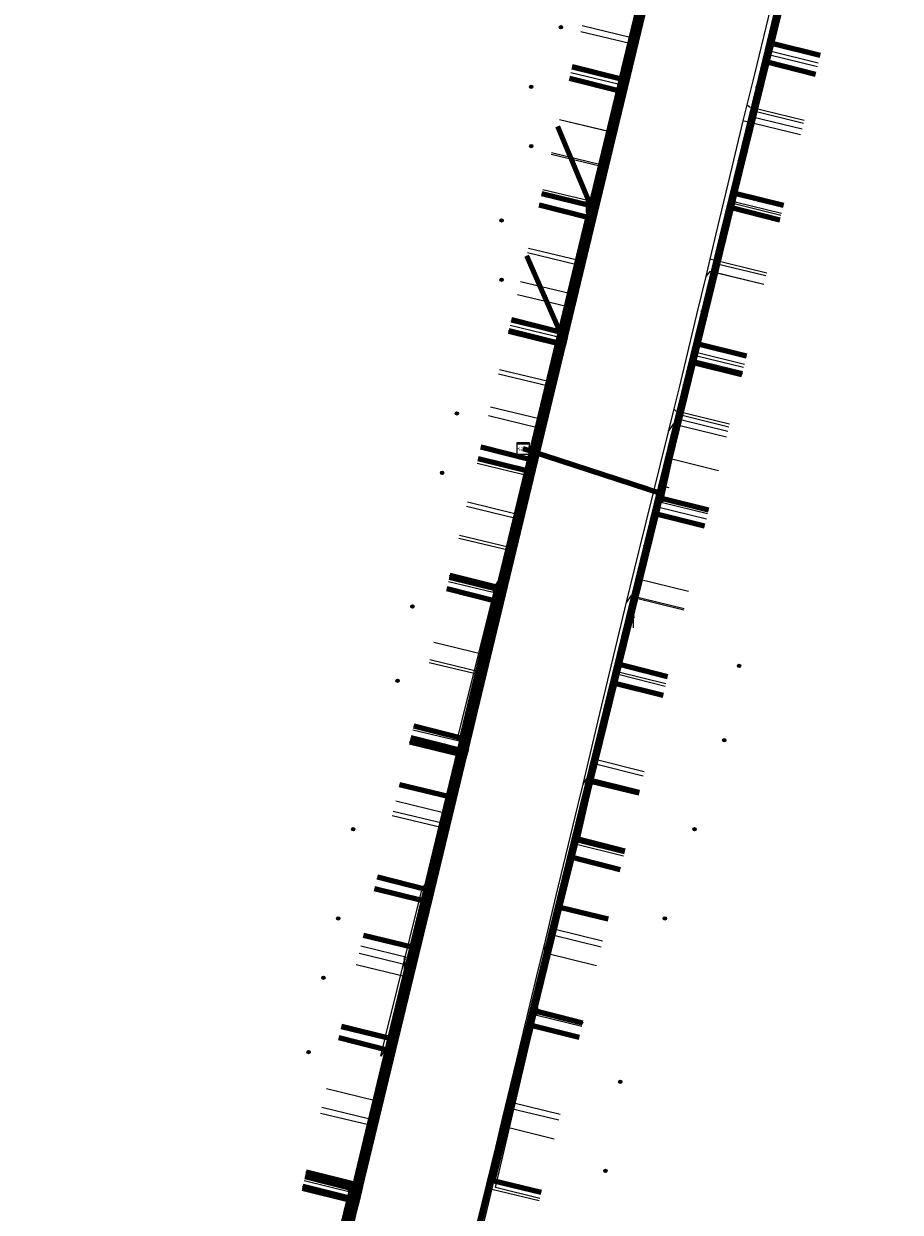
# Model space of a CAD drawing. Extents: x 152558 to 154479, y 462974 to 463683.
# Tile 509 of 638: x 153870 to 153929, y 463311 to 463391. Entities that reach past the tile are written whole.
import ezdxf
from ezdxf.enums import TextEntityAlignment as Align
from ezdxf.lldxf.tags import DXFTag

# ---------------------------------------------------------------- set-up
doc = ezdxf.new("R2010")
doc.units = 0
doc.header["$LTSCALE"] = 0.2
doc.layers.get('0').update_dxf_attribs({"linetype": 'CONTINUOUS'})
for name, color, linetype, lineweight in [('B-RO-KL-DATA_COAXIAAL_17_ZIGGO BV-G', 90, 'KL-DATA-N', 18), ('B-RO-KL-DATA_COAXIAAL_7_ZIGGO BV-G', 90, 'KL-DATA-N', 18), ('B-RO-KL-DATA_HULPSTUK_KPN BV-S', 90, 'CONTINUOUS', 25), ('B-RO-KL-DATA_HULPSTUK_REGGEFIBER OPERATOR BV-S', 90, 'CONTINUOUS', 25), ('B-RO-KL-DATA_HULPSTUK_ZIGGO BV-S', 90, 'CONTINUOUS', 25), ('B-RO-KL-DATA_KABELBED_KPN BV-G', 90, 'CONTINUOUS', 100), ('B-RO-KL-DATA_KABELBED_ZIGGO BV-G', 90, 'CONTINUOUS', 100), ('B-RO-KL-DATA_MANTELBUIS_ZIGGO BV-G', 90, 'CONTINUOUS', 100), ('B-RO-KL-DATA_REGGEFIBER OPERATOR BV-G', 90, 'KL-DATA-N', 18), ('B-RO-KL-ET_LS_400 V_STEDIN NETBEHEER BV-G', 190, 'KL-LS-N', 18), ('B-RO-KL-ET_LS_GEMEENTE AMERSFOORT-S', 190, 'CONTINUOUS', 25), ('B-RO-KL-GAS_LD_KOPER_22_0.1 BAR_STEDIN NETBEHEER BV-G', 50, 'KL-GAS-LD-N', 18), ('B-RO-KL-GAS_LD_PVC_63_0.1 BAR_STEDIN NETBEHEER BV-G', 50, 'KL-GAS-LD-N', 18), ('B-RO-KL-WATER_100_VITENS-G', 170, 'KL-WATER-N', 18), ('B-RO-KL-WATER_HULPSTUK_VITENS-S', 170, 'CONTINUOUS', 25)]:
    doc.layers.add(name, color=color, linetype=linetype, lineweight=lineweight)
doc.styles.add('NLCS-ISO', font='NLCS-ISO.ttf')
tags = doc.linetypes.add('KL-DATA-N', pattern='A,4,-1,[101,NLCS.SHX,S=0.5,R=0,X=0,Y=0],-1,4,-1,["D",Standard,S=1,R=0,X=-0.25,Y=-0.5],-1.5', length=12.5).pattern_tags.tags
tags[18] = DXFTag(74, 10)
tags = doc.linetypes.add('KL-GAS-LD-N', pattern='A,4,-1,[69,NLCS.SHX,S=0.5,R=0,X=0,Y=0],-1,4,-1,["L",Standard,S=1,R=0,X=0.25,Y=-0.5],-2', length=13).pattern_tags.tags
tags[18] = DXFTag(74, 10)
tags = doc.linetypes.add('KL-LS-N', pattern='A,4,-1,[103,NLCS.SHX,S=0.75,R=0,X=0,Y=0],-1,4,-1,["L",Standard,S=1,R=0,X=0,Y=-0.5],-2', length=13).pattern_tags.tags
tags[18] = DXFTag(74, 10)
doc.linetypes.add('KL-WATER-N', pattern='A,7,-0.5,[168,NLCS.SHX,S=0.75,R=0,X=0.75,Y=0],-2', length=9.5)

# ---------------------------------------------------------------- blocks, each defined once
blk = doc.blocks.new('SKL-WTB_HULP_KAST-SO')
at = {"color": 0, "linetype": 'ByBlock', "lineweight": 18}
for points in [[(-2, 2), (2, 2), (2, 1.68), (-2, 1.68)], [(-2, 1.52), (2, 1.52), (2, -2), (-2, -2)]]:
    blk.add_lwpolyline(points, close=True, dxfattribs=at)
at = {"color": 0, "linetype": 'ByBlock', "lineweight": 18, "style": 'NLCS-ISO'}
blk.add_text('kast', height=1.5, dxfattribs=at).set_placement((0, 0), align=Align.MIDDLE_CENTER)
at = {"color": 0, "linetype": 'ByBlock', "lineweight": 18, "style": 'NLCS-ISO', "flags": 1}
for tag, p in [('TYPE', (2.5, 0)), ('OMSCHRIJVING', (2.5, -3)), ('LABEL', (2.5, -1.5))]:
    blk.add_attdef(tag, p, '', height=1, dxfattribs=at)
blk = doc.blocks.new('SKL-WTB_HULP_OVERIG-SO')
at = {"color": 0, "linetype": 'ByBlock', "lineweight": 18}
for points in [[(-0.14, 0.14), (0.14, -0.14)], [(0.14, 0.14), (-0.14, -0.14)]]:
    blk.add_lwpolyline(points, dxfattribs=at)
at = {"color": 0, "linetype": 'ByBlock', "lineweight": 18, "style": 'NLCS-ISO', "flags": 1}
for tag, p in [('TYPE', (1.5, 0)), ('OMSCHRIJVING', (1.5, -3)), ('LABEL', (1.5, -1.5))]:
    blk.add_attdef(tag, p, '', height=1, dxfattribs=at)
blk = doc.blocks.new('SKL-WTB_HULP_MOF-SO')
at = {"linetype": 'ByBlock', "lineweight": 18}
h = blk.add_hatch(color=0, dxfattribs=at)
h.dxf.hatch_style = 1
h.paths.add_polyline_path([(-0.5625, 0, 1), (0.5625, 0, 1)])
at = {"color": 0, "linetype": 'ByBlock', "lineweight": 18}
blk.add_circle((0, 0), 0.5625, dxfattribs=at)
at = {"color": 0, "linetype": 'ByBlock', "lineweight": 18, "style": 'NLCS-ISO', "flags": 1}
for tag, p in [('TYPE', (1.5, 0)), ('OMSCHRIJVING', (1.5, -3)), ('LABEL', (1.5, -1.5))]:
    blk.add_attdef(tag, p, '', height=1, dxfattribs=at)
blk = doc.blocks.new('SKL-ET_LS_MAST-SO')
for p, q in [((-0.05, 2.07), (0.05, 2.07)), ((-0.05, -2), (0.05, -2))]:
    blk.add_line(p, q)
for points in [[(-0.18, 1.76), (-0.22, 1.76), (-0.22, 1.84), (-0.18, 1.84), (-0.18, 1.79)], [(-0.18, 1.49), (-0.22, 1.49), (-0.22, 1.57), (-0.18, 1.57), (-0.18, 1.52)], [(-0.18, 1.79), (-0.05, 1.79)], [(-0.18, 1.76), (-0.05, 1.76)], [(-0.18, 1.52), (-0.05, 1.52)], [(-0.18, 1.49), (-0.05, 1.49)], [(-0.05, -2), (-0.05, 2.07)], [(0.05, -2), (0.05, 2.07)], [(0.18, 1.92), (0.05, 1.92)], [(0.18, 1.89), (0.05, 1.89)], [(0.18, 1.66), (0.05, 1.66)], [(0.18, 1.63), (0.05, 1.63)], [(0.18, 1.39), (0.05, 1.39)], [(0.18, 1.36), (0.05, 1.36)], [(0.18, 1.89), (0.22, 1.89), (0.22, 1.97), (0.18, 1.97), (0.18, 1.92)], [(0.18, 1.63), (0.22, 1.63), (0.22, 1.71), (0.18, 1.71), (0.18, 1.66)], [(0.18, 1.36), (0.22, 1.36), (0.22, 1.44), (0.18, 1.44), (0.18, 1.39)]]:
    blk.add_lwpolyline(points)

msp = doc.modelspace()

# ---------------------------------------------------------------- linework, layer by layer
at = {"layer": 'B-RO-KL-DATA_COAXIAAL_17_ZIGGO BV-G', "flags": 128}
for points in [[(153911.525, 463414.117), (153911.88, 463414.031), (153912.048, 463414.728), (153914.583, 463414.075), (153916.139, 463413.623), (153916.24, 463413.567), (153916.003, 463412.583), (153914.141, 463404.861), (153913.954, 463404.086), (153912.039, 463396.143), (153911.852, 463395.368), (153909.962, 463387.53), (153909.775, 463386.754), (153907.904, 463378.993), (153907.717, 463378.218), (153905.856, 463370.5), (153905.669, 463369.725), (153903.918, 463362.465), (153903.362, 463362.645)], [(153903.362, 463362.645), (153903.918, 463362.465), (153903.79, 463361.929), (153903.603, 463361.154), (153901.676, 463353.164), (153901.489, 463352.389), (153899.258, 463343.136), (153899.071, 463342.361), (153898.309, 463339.202), (153896.808, 463332.974), (153896.621, 463332.199), (153895.866, 463329.068), (153894.386, 463322.931), (153894.199, 463322.156), (153891.944, 463312.802), (153891.757, 463312.027), (153891.034, 463309.027), (153889.521, 463302.754), (153889.334, 463301.979), (153887.06, 463292.548), (153886.874, 463291.773), (153884.607, 463282.373), (153884.346, 463281.292), (153882.183, 463272.32), (153881.996, 463271.545), (153879.77, 463262.313), (153879.583, 463261.538), (153878.444, 463256.813), (153877.949, 463256.938)]]:
    msp.add_lwpolyline(points, dxfattribs=at)
at = {"layer": 'B-RO-KL-DATA_COAXIAAL_7_ZIGGO BV-G', "flags": 128}
for points in [[(153903.362, 463362.645), (153903.918, 463362.465), (153905.669, 463369.725), (153905.856, 463370.5), (153907.717, 463378.218), (153907.904, 463378.993), (153909.775, 463386.754), (153909.962, 463387.53), (153911.852, 463395.368), (153912.039, 463396.143), (153913.954, 463404.086), (153914.141, 463404.861), (153916.003, 463412.583), (153912.695, 463413.414)], [(153903.362, 463362.645), (153903.918, 463362.465), (153905.669, 463369.725), (153905.856, 463370.5), (153907.717, 463378.218), (153907.904, 463378.993), (153909.775, 463386.754), (153909.962, 463387.53), (153911.852, 463395.368), (153912.039, 463396.143), (153913.954, 463404.086), (153914.141, 463404.861), (153916.003, 463412.583), (153912.695, 463413.414)], [(153903.362, 463362.645), (153903.918, 463362.465), (153904.775, 463362.186), (153911.74, 463359.922), (153912.672, 463359.619), (153914.827, 463368.405), (153915.135, 463369.664), (153917.385, 463378.835), (153917.625, 463379.812), (153919.791, 463388.645), (153920.102, 463389.91), (153922.332, 463399.004), (153922.525, 463399.79), (153924.679, 463408.57), (153927.943, 463407.75)], [(153903.362, 463362.645), (153903.918, 463362.465), (153905.669, 463369.725), (153905.856, 463370.5), (153907.717, 463378.218), (153907.904, 463378.993), (153909.775, 463386.754), (153909.962, 463387.53), (153911.852, 463395.368), (153912.039, 463396.143), (153913.954, 463404.086), (153914.141, 463404.861), (153910.835, 463405.691)], [(153903.362, 463362.645), (153903.918, 463362.465), (153904.775, 463362.186), (153911.74, 463359.922), (153912.672, 463359.619), (153914.827, 463368.405), (153915.135, 463369.664), (153917.385, 463378.835), (153917.625, 463379.812), (153919.791, 463388.645), (153920.102, 463389.91), (153922.332, 463399.004), (153922.525, 463399.79), (153925.786, 463398.971)], [(153903.362, 463362.645), (153903.918, 463362.465), (153904.775, 463362.186), (153911.74, 463359.922), (153912.672, 463359.619), (153914.827, 463368.405), (153915.135, 463369.664), (153917.385, 463378.835), (153917.625, 463379.812), (153919.791, 463388.645), (153920.102, 463389.91), (153922.332, 463399.004), (153925.593, 463398.185)], [(153903.362, 463362.645), (153903.918, 463362.465), (153905.669, 463369.725), (153905.856, 463370.5), (153907.717, 463378.218), (153907.904, 463378.993), (153909.775, 463386.754), (153909.962, 463387.53), (153911.852, 463395.368), (153912.039, 463396.143), (153908.738, 463396.972)], [(153903.362, 463362.645), (153903.918, 463362.465), (153905.669, 463369.725), (153905.856, 463370.5), (153907.717, 463378.218), (153907.904, 463378.993), (153909.775, 463386.754), (153909.962, 463387.53), (153911.852, 463395.368), (153908.553, 463396.196)], [(153903.362, 463362.645), (153903.918, 463362.465), (153904.775, 463362.186), (153911.74, 463359.922), (153912.672, 463359.619), (153914.827, 463368.405), (153915.135, 463369.664), (153917.385, 463378.835), (153917.625, 463379.812), (153919.791, 463388.645), (153920.102, 463389.91), (153923.363, 463389.091)], [(153903.362, 463362.645), (153903.918, 463362.465), (153904.775, 463362.186), (153911.74, 463359.922), (153912.672, 463359.619), (153914.827, 463368.405), (153915.135, 463369.664), (153917.385, 463378.835), (153917.625, 463379.812), (153919.791, 463388.645), (153923.048, 463387.827)], [(153903.362, 463362.645), (153903.918, 463362.465), (153905.669, 463369.725), (153905.856, 463370.5), (153907.717, 463378.218), (153907.904, 463378.993), (153909.775, 463386.754), (153909.962, 463387.53), (153906.666, 463388.357)], [(153903.362, 463362.645), (153903.918, 463362.465), (153905.669, 463369.725), (153905.856, 463370.5), (153907.717, 463378.218), (153907.904, 463378.993), (153905.697, 463384.318)], [(153903.362, 463362.645), (153903.918, 463362.465), (153905.669, 463369.725), (153905.856, 463370.5), (153907.717, 463378.218), (153907.904, 463378.993), (153904.613, 463379.819)], [(153903.362, 463362.645), (153903.918, 463362.465), (153904.775, 463362.186), (153911.74, 463359.922), (153912.672, 463359.619), (153914.827, 463368.405), (153915.135, 463369.664), (153917.385, 463378.835), (153917.625, 463379.812), (153920.882, 463378.994)], [(153903.362, 463362.645), (153903.918, 463362.465), (153904.775, 463362.186), (153911.74, 463359.922), (153912.672, 463359.619), (153914.827, 463368.405), (153915.135, 463369.664), (153917.385, 463378.835), (153920.642, 463378.017)], [(153903.362, 463362.645), (153903.918, 463362.465), (153905.669, 463369.725), (153905.856, 463370.5), (153903.606, 463375.621)], [(153903.362, 463362.645), (153903.918, 463362.465), (153905.669, 463369.725), (153905.856, 463370.5), (153902.57, 463371.325)], [(153903.362, 463362.645), (153903.918, 463362.465), (153905.669, 463369.725), (153902.385, 463370.549)], [(153903.362, 463362.645), (153903.918, 463362.465), (153904.775, 463362.186), (153911.74, 463359.922), (153912.672, 463359.619), (153914.827, 463368.405), (153915.135, 463369.664), (153918.389, 463368.847)], [(153903.362, 463362.645), (153903.918, 463362.465), (153904.775, 463362.186), (153911.74, 463359.922), (153912.672, 463359.619), (153914.827, 463368.405), (153918.075, 463367.589)], [(153903.362, 463362.645), (153903.918, 463362.465), (153903.79, 463361.929), (153903.603, 463361.154), (153901.676, 463353.164), (153901.489, 463352.389), (153899.258, 463343.136), (153899.071, 463342.361), (153898.309, 463339.202), (153896.808, 463332.974), (153896.621, 463332.199), (153895.866, 463329.068), (153894.386, 463322.931), (153894.199, 463322.156), (153891.944, 463312.802), (153891.757, 463312.027), (153891.034, 463309.027), (153887.764, 463309.816)], [(153903.362, 463362.645), (153903.918, 463362.465), (153903.79, 463361.929), (153903.603, 463361.154), (153901.676, 463353.164), (153901.489, 463352.389), (153899.258, 463343.136), (153899.071, 463342.361), (153898.309, 463339.202), (153896.808, 463332.974), (153896.621, 463332.199), (153895.866, 463329.068), (153894.386, 463322.931), (153894.199, 463322.156), (153891.944, 463312.802), (153888.679, 463313.622)], [(153903.362, 463362.645), (153903.918, 463362.465), (153903.79, 463361.929), (153903.603, 463361.154), (153901.676, 463353.164), (153901.489, 463352.389), (153899.258, 463343.136), (153899.071, 463342.361), (153898.309, 463339.202), (153896.808, 463332.974), (153896.621, 463332.199), (153895.866, 463329.068), (153894.386, 463322.931), (153894.199, 463322.156), (153890.934, 463322.975)], [(153903.362, 463362.645), (153903.918, 463362.465), (153903.79, 463361.929), (153903.603, 463361.154), (153901.676, 463353.164), (153901.489, 463352.389), (153899.258, 463343.136), (153899.071, 463342.361), (153898.309, 463339.202), (153896.808, 463332.974), (153896.621, 463332.199), (153895.866, 463329.068), (153894.386, 463322.931), (153891.119, 463323.751)], [(153903.362, 463362.645), (153903.918, 463362.465), (153903.79, 463361.929), (153903.603, 463361.154), (153901.676, 463353.164), (153901.489, 463352.389), (153899.258, 463343.136), (153899.071, 463342.361), (153898.309, 463339.202), (153896.808, 463332.974), (153896.621, 463332.199), (153895.866, 463329.068), (153892.593, 463329.857)], [(153903.362, 463362.645), (153903.918, 463362.465), (153903.79, 463361.929), (153903.603, 463361.154), (153901.676, 463353.164), (153901.489, 463352.389), (153899.258, 463343.136), (153899.071, 463342.361), (153898.309, 463339.202), (153896.808, 463332.974), (153893.539, 463333.795)], [(153903.362, 463362.645), (153903.918, 463362.465), (153903.79, 463361.929), (153903.603, 463361.154), (153901.676, 463353.164), (153901.489, 463352.389), (153899.258, 463343.136), (153899.071, 463342.361), (153898.309, 463339.202), (153895.034, 463339.992)], [(153903.362, 463362.645), (153903.918, 463362.465), (153903.79, 463361.929), (153903.603, 463361.154), (153901.676, 463353.164), (153901.489, 463352.389), (153899.258, 463343.136), (153895.987, 463343.957)], [(153903.362, 463362.645), (153903.918, 463362.465), (153903.79, 463361.929), (153903.603, 463361.154), (153901.676, 463353.164), (153901.489, 463352.389), (153898.215, 463353.21)], [(153903.362, 463362.645), (153903.918, 463362.465), (153903.79, 463361.929), (153903.603, 463361.154), (153901.676, 463353.164), (153898.4, 463353.986)], [(153903.362, 463362.645), (153903.918, 463362.465), (153903.79, 463361.929), (153903.603, 463361.154), (153900.324, 463361.977)], [(153903.362, 463362.645), (153903.918, 463362.465), (153903.79, 463361.929), (153900.509, 463362.753)], [(153903.362, 463362.645), (153903.918, 463362.465), (153904.775, 463362.186), (153911.74, 463359.922), (153912.672, 463359.619), (153912.593, 463359.298), (153912.33, 463358.229), (153909.842, 463348.086), (153909.533, 463346.824), (153907.92, 463340.246), (153906.964, 463336.35), (153906.655, 463335.093), (153905.837, 463331.757), (153904.122, 463324.767), (153903.885, 463323.799), (153901.325, 463313.363), (153904.569, 463312.567)], [(153903.362, 463362.645), (153903.918, 463362.465), (153904.775, 463362.186), (153911.74, 463359.922), (153912.672, 463359.619), (153912.593, 463359.298), (153912.33, 463358.229), (153915.575, 463357.414)], [(153903.362, 463362.645), (153903.918, 463362.465), (153904.775, 463362.186), (153911.74, 463359.922), (153912.672, 463359.619), (153912.593, 463359.298), (153912.33, 463358.229), (153909.842, 463348.086), (153909.533, 463346.824), (153912.777, 463346.009)], [(153903.362, 463362.645), (153903.918, 463362.465), (153904.775, 463362.186), (153911.74, 463359.922), (153912.672, 463359.619), (153912.593, 463359.298), (153912.33, 463358.229), (153909.842, 463348.086), (153913.083, 463347.272)], [(153903.362, 463362.645), (153903.918, 463362.465), (153904.775, 463362.186), (153911.74, 463359.922), (153912.672, 463359.619), (153912.593, 463359.298), (153915.842, 463358.482)], [(153903.362, 463362.645), (153903.918, 463362.465), (153904.775, 463362.186), (153911.74, 463359.922), (153912.672, 463359.619), (153912.593, 463359.298), (153912.33, 463358.229), (153909.842, 463348.086), (153909.533, 463346.824), (153907.92, 463340.246), (153911.161, 463339.451)], [(153903.362, 463362.645), (153903.918, 463362.465), (153904.775, 463362.186), (153911.74, 463359.922), (153912.672, 463359.619), (153912.593, 463359.298), (153912.33, 463358.229), (153909.842, 463348.086), (153909.533, 463346.824), (153907.92, 463340.246), (153906.964, 463336.35), (153906.655, 463335.093), (153905.837, 463331.757), (153904.122, 463324.767), (153903.885, 463323.799), (153907.12, 463322.986)], [(153903.362, 463362.645), (153903.918, 463362.465), (153904.775, 463362.186), (153911.74, 463359.922), (153912.672, 463359.619), (153912.593, 463359.298), (153912.33, 463358.229), (153909.842, 463348.086), (153909.533, 463346.824), (153907.92, 463340.246), (153906.964, 463336.35), (153906.655, 463335.093), (153905.837, 463331.757), (153904.122, 463324.767), (153907.362, 463323.954)], [(153903.362, 463362.645), (153903.918, 463362.465), (153904.775, 463362.186), (153911.74, 463359.922), (153912.672, 463359.619), (153912.593, 463359.298), (153912.33, 463358.229), (153909.842, 463348.086), (153909.533, 463346.824), (153907.92, 463340.246), (153906.964, 463336.35), (153906.655, 463335.093), (153905.837, 463331.757), (153909.075, 463330.963)]]:
    msp.add_lwpolyline(points, dxfattribs=at)
at = {"layer": 'B-RO-KL-DATA_KABELBED_KPN BV-G', "flags": 128}
for points in [[(153894.809, 463322.867), (153897.41, 463333.63), (153916.485, 463412.924), (153916.846, 463414.379)], [(153896.958, 463296.202), (153905.502, 463331.094), (153924.71, 463409.26), (153924.826, 463409.53), (153924.964, 463409.788), (153925.124, 463410.034), (153925.305, 463410.265), (153925.504, 463410.48), (153925.722, 463410.677), (153925.955, 463410.854), (153926.203, 463411.011), (153926.464, 463411.146), (153926.735, 463411.258), (153927.014, 463411.346), (153927.3, 463411.41), (153927.591, 463411.45), (153927.884, 463411.464), (153928.177, 463411.453), (153928.468, 463411.417), (153928.755, 463411.356)], [(153906.191, 463370.133), (153906.075, 463369.649), (153902.387, 463370.553)], [(153914.822, 463369.022), (153914.701, 463368.529), (153918.1, 463367.691)], [(153899.533, 463342.455), (153902.111, 463353.174), (153898.426, 463354.086)], [(153899.533, 463342.455), (153899.417, 463341.971), (153895.729, 463342.876)], [(153905.262, 463330.114), (153903.967, 463324.824), (153907.363, 463323.979)], [(153875.611, 463243.12), (153877.236, 463250), (153878.688, 463256.141), (153894.809, 463322.867)], [(153892.005, 463311.261), (153892.193, 463312.04), (153892.426, 463313.004), (153888.752, 463313.914)], [(153892.005, 463311.261), (153892.193, 463312.04), (153888.518, 463312.942)]]:
    msp.add_lwpolyline(points, dxfattribs=at)
at = {"layer": 'B-RO-KL-DATA_KABELBED_ZIGGO BV-G', "flags": 128}
for points in [[(153920.102, 463389.91), (153922.332, 463399.004)], [(153911.852, 463395.368), (153909.962, 463387.53)], [(153919.791, 463388.645), (153920.102, 463389.91)], [(153923.363, 463389.091), (153920.102, 463389.91)], [(153906.666, 463388.357), (153909.962, 463387.53)], [(153917.625, 463379.812), (153919.791, 463388.645)], [(153923.048, 463387.827), (153919.791, 463388.645)], [(153906.481, 463387.581), (153909.775, 463386.754)], [(153909.962, 463387.53), (153909.775, 463386.754)], [(153909.775, 463386.754), (153907.904, 463378.993)], [(153907.904, 463378.993), (153905.697, 463384.318)], [(153904.613, 463379.819), (153907.904, 463378.993)], [(153917.385, 463378.835), (153917.625, 463379.812)], [(153920.882, 463378.994), (153917.625, 463379.812)], [(153904.428, 463379.043), (153907.717, 463378.218)], [(153907.904, 463378.993), (153907.717, 463378.218)], [(153915.135, 463369.664), (153917.385, 463378.835)], [(153920.642, 463378.017), (153917.385, 463378.835)], [(153907.717, 463378.218), (153905.856, 463370.5)], [(153905.856, 463370.5), (153903.606, 463375.621)], [(153902.57, 463371.325), (153905.856, 463370.5)], [(153902.385, 463370.549), (153905.669, 463369.725)], [(153905.856, 463370.5), (153905.669, 463369.725)], [(153905.669, 463369.725), (153903.918, 463362.465)], [(153914.827, 463368.405), (153915.135, 463369.664)], [(153918.389, 463368.847), (153915.135, 463369.664)], [(153912.672, 463359.619), (153914.827, 463368.405)], [(153918.075, 463367.589), (153914.827, 463368.405)], [(153900.509, 463362.753), (153903.79, 463361.929)], [(153903.362, 463362.645), (153903.918, 463362.465)], [(153903.918, 463362.465), (153903.79, 463361.929)], [(153903.918, 463362.465), (153912.672, 463359.619)], [(153900.324, 463361.977), (153903.603, 463361.154)], [(153903.79, 463361.929), (153903.603, 463361.154)], [(153903.603, 463361.154), (153901.676, 463353.164)], [(153912.33, 463358.229), (153912.593, 463359.298)], [(153912.593, 463359.298), (153912.672, 463359.619)], [(153915.842, 463358.482), (153912.593, 463359.298)], [(153909.842, 463348.086), (153912.33, 463358.229)], [(153915.575, 463357.414), (153912.33, 463358.229)], [(153898.4, 463353.986), (153901.676, 463353.164)], [(153898.215, 463353.21), (153901.489, 463352.389)], [(153901.676, 463353.164), (153901.489, 463352.389)], [(153901.489, 463352.389), (153899.258, 463343.136)], [(153909.533, 463346.824), (153909.842, 463348.086)], [(153913.083, 463347.272), (153909.842, 463348.086)], [(153907.92, 463340.246), (153909.533, 463346.824)], [(153912.777, 463346.009), (153909.533, 463346.824)], [(153895.802, 463343.181), (153899.071, 463342.361)], [(153895.987, 463343.957), (153899.258, 463343.136)], [(153899.258, 463343.136), (153899.071, 463342.361)], [(153899.071, 463342.361), (153898.309, 463339.202)], [(153898.309, 463339.202), (153895.034, 463339.992)], [(153906.964, 463336.35), (153907.92, 463340.246)], [(153907.92, 463340.246), (153911.161, 463339.451)], [(153898.309, 463339.202), (153896.808, 463332.974)], [(153906.655, 463335.093), (153906.964, 463336.35)], [(153910.204, 463335.536), (153906.964, 463336.35)], [(153905.837, 463331.757), (153906.655, 463335.093)], [(153909.895, 463334.279), (153906.655, 463335.093)], [(153893.539, 463333.795), (153896.808, 463332.974)], [(153893.354, 463333.019), (153896.621, 463332.199)], [(153896.808, 463332.974), (153896.621, 463332.199)], [(153896.621, 463332.199), (153895.866, 463329.068)], [(153904.122, 463324.767), (153905.837, 463331.757)], [(153905.837, 463331.757), (153909.075, 463330.963)], [(153895.866, 463329.068), (153892.593, 463329.857)], [(153895.866, 463329.068), (153894.386, 463322.931)], [(153903.885, 463323.799), (153904.122, 463324.767)], [(153907.362, 463323.954), (153904.122, 463324.767)], [(153891.119, 463323.751), (153894.386, 463322.931)], [(153903.885, 463323.799), (153901.325, 463313.363), (153904.569, 463312.567)], [(153907.12, 463322.986), (153903.885, 463323.799)], [(153890.934, 463322.975), (153894.199, 463322.156)], [(153894.386, 463322.931), (153894.199, 463322.156)], [(153894.199, 463322.156), (153891.944, 463312.802)], [(153888.679, 463313.622), (153891.944, 463312.802)], [(153888.494, 463312.846), (153891.757, 463312.027)], [(153891.944, 463312.802), (153891.757, 463312.027)], [(153891.757, 463312.027), (153891.034, 463309.027)]]:
    msp.add_lwpolyline(points, dxfattribs=at)
at = {"layer": 'B-RO-KL-DATA_MANTELBUIS_ZIGGO BV-G', "flags": 128}
msp.add_lwpolyline([(153904.775, 463362.186), (153911.74, 463359.922)], dxfattribs=at)
at = {"layer": 'B-RO-KL-DATA_REGGEFIBER OPERATOR BV-G', "flags": 128}
for points in [[(153903.654, 463361.029), (153906.174, 463370.901), (153910.24, 463387.839), (153914.597, 463405.816), (153916.663, 463413.831)], [(153913.022, 463362.039), (153915.044, 463370.069), (153920, 463390.53), (153924.045, 463407.558), (153924.505, 463409.038), (153924.997, 463409.676), (153925.456, 463409.878), (153926.978, 463410.252)], [(153920.714, 463378.327), (153917.382, 463379.148), (153919.937, 463389.671), (153920, 463390.53)], [(153920, 463390.53), (153920.008, 463389.657), (153917.581, 463379.271), (153917.722, 463379.235), (153920.754, 463378.49)], [(153920, 463390.53), (153920.057, 463389.635), (153919.975, 463389.151), (153923.18, 463388.364)], [(153923.234, 463388.58), (153920.062, 463389.359), (153920.097, 463389.656), (153920, 463390.53)], [(153910.24, 463387.839), (153909.754, 463387.106), (153909.826, 463387.404), (153906.625, 463388.173)], [(153904.602, 463379.764), (153907.965, 463378.953), (153909.915, 463387.091), (153910.24, 463387.839)], [(153904.678, 463380.076), (153907.883, 463379.306), (153909.85, 463387.094), (153910.24, 463387.839)], [(153910.24, 463387.839), (153909.745, 463387.079), (153909.753, 463387.16), (153906.565, 463387.927)], [(153900.248, 463361.656), (153903.215, 463360.942), (153903.46, 463360.877), (153905.846, 463370.147), (153906.174, 463370.901)], [(153902.481, 463370.938), (153905.448, 463370.225), (153905.679, 463370.164), (153905.708, 463370.188), (153906.174, 463370.901)], [(153902.534, 463371.162), (153905.511, 463370.447), (153905.734, 463370.39), (153905.677, 463370.17), (153906.174, 463370.901)], [(153915.777, 463358.231), (153912.745, 463358.976), (153914.991, 463369.205), (153915.044, 463370.069)], [(153918.2, 463368.092), (153915.048, 463368.867), (153915.052, 463369.168), (153915.044, 463370.069)], [(153915.044, 463370.069), (153915.094, 463369.21), (153915.106, 463369.1), (153918.257, 463368.325)], [(153900.293, 463361.844), (153900.584, 463361.774), (153903.264, 463361.129), (153903.364, 463361.104), (153903.654, 463361.029)], [(153912.125, 463358.475), (153913.022, 463362.039)], [(153913.022, 463362.039), (153916.513, 463361.159)], [(153894.128, 463321.964), (153896.974, 463333.654), (153901.856, 463353.98), (153903.654, 463361.029)], [(153912.554, 463360.177), (153912.649, 463359.299), (153912.494, 463358.684), (153915.695, 463357.898)], [(153912.554, 463360.177), (153913.161, 463360.024)], [(153882.455, 463235.414), (153882.704, 463236.438), (153887.469, 463256.345), (153893.179, 463279.763), (153898.781, 463302.949), (153904.273, 463325.551), (153909.694, 463348.514), (153912.125, 463358.475)], [(153895.929, 463343.702), (153899.051, 463342.948), (153901.509, 463353.224), (153901.856, 463353.98)], [(153895.98, 463343.913), (153898.957, 463343.196), (153901.468, 463353.233), (153901.856, 463353.98)], [(153898.331, 463353.686), (153901.332, 463352.964), (153901.428, 463353.238), (153901.856, 463353.98)], [(153898.38, 463353.889), (153901.353, 463353.174), (153901.372, 463353.249), (153901.856, 463353.98)], [(153910.117, 463335.194), (153906.851, 463335.992), (153909.615, 463347.681), (153909.694, 463348.514)], [(153909.694, 463348.514), (153909.705, 463347.636), (153907.077, 463336.124), (153910.16, 463335.367)], [(153909.694, 463348.514), (153909.759, 463347.633), (153909.72, 463347.433), (153909.848, 463347.414), (153912.931, 463346.644)], [(153912.967, 463346.792), (153909.781, 463347.574), (153909.796, 463347.637), (153909.694, 463348.514)], [(153891.123, 463323.76), (153894.083, 463323.046), (153896.535, 463332.897), (153896.974, 463333.654)], [(153896.974, 463333.654), (153896.484, 463332.885), (153896.484, 463332.936), (153893.507, 463333.654)], [(153896.974, 463333.654), (153896.489, 463332.919), (153896.533, 463333.1), (153893.547, 463333.819)], [(153904.429, 463311.983), (153901.252, 463312.75), (153904.172, 463324.706), (153904.273, 463325.551)], [(153904.47, 463312.149), (153901.502, 463312.876), (153904.247, 463324.67), (153904.273, 463325.551)], [(153907.302, 463323.716), (153904.287, 463324.455), (153904.323, 463324.657), (153904.273, 463325.551)], [(153907.339, 463323.869), (153904.351, 463324.601), (153904.369, 463324.678), (153904.273, 463325.551)], [(153894.251, 463322.468), (153893.766, 463321.734), (153894.036, 463322.855), (153891.077, 463323.569)], [(153879.596, 463261.652), (153882.462, 463273.539), (153884.867, 463283.497), (153887.271, 463293.455), (153889.674, 463303.413), (153892.075, 463313.372), (153894.128, 463321.964)], [(153886.173, 463303.22), (153889.29, 463302.469), (153891.673, 463312.602), (153892.075, 463313.372)], [(153886.242, 463303.505), (153889.214, 463302.789), (153891.648, 463312.626), (153892.075, 463313.372)], [(153888.613, 463313.347), (153891.609, 463312.622), (153892.075, 463313.372)], [(153892.075, 463313.372), (153891.59, 463312.637), (153891.635, 463312.827), (153888.661, 463313.544)]]:
    msp.add_lwpolyline(points, dxfattribs=at)
at = {"layer": 'B-RO-KL-ET_LS_400 V_STEDIN NETBEHEER BV-G', "flags": 128}
for points in [[(153898.095, 463301.683), (153889.986, 463303.668), (153890.416, 463305.453), (153891.086, 463308.231), (153891.665, 463310.636), (153892.858, 463315.589), (153893.491, 463318.217), (153894.051, 463320.542), (153895.245, 463325.496), (153895.798, 463327.791), (153896.21, 463329.504), (153897.631, 463335.402), (153898.39, 463338.551), (153898.825, 463340.356), (153900.073, 463345.537), (153900.73, 463348.267), (153901.266, 463350.493), (153902.23, 463354.502), (153902.417, 463355.278), (153902.931, 463357.418), (153903.421, 463359.456), (153904.385, 463363.465), (153904.633, 463364.498), (153905.382, 463367.61), (153905.576, 463368.419), (153906.595, 463372.655), (153907.039, 463374.502), (153907.504, 463376.436), (153908.658, 463381.236), (153908.75, 463381.617), (153909.196, 463383.472), (153909.659, 463385.398), (153910.678, 463389.634), (153910.854, 463390.365), (153911.392, 463392.602), (153911.642, 463393.642), (153912.713, 463398.093), (153912.834, 463398.596), (153913.228, 463400.231), (153913.791, 463402.654), (153914.724, 463406.67), (153914.801, 463407.003), (153915.503, 463410.023), (153916.333, 463413.594)], [(153928.084, 463410.408), (153923.893, 463408.031), (153923.317, 463405.688), (153923.079, 463404.717), (153922.323, 463401.641), (153921.339, 463397.637), (153920.766, 463395.304), (153920.408, 463393.848), (153919.892, 463391.747), (153918.908, 463387.743), (153918.424, 463385.773), (153918.161, 463384.704), (153917.41, 463381.575), (153916.452, 463377.565), (153915.932, 463375.389), (153915.653, 463374.222), (153915.042, 463371.663), (153913.854, 463366.756), (153913.499, 463365.31), (153913.138, 463363.843), (153912.581, 463361.577), (153911.134, 463355.686), (153910.305, 463352.289), (153909.696, 463349.752), (153908.508, 463344.797), (153907.368, 463340.044), (153907.039, 463338.67), (153905.568, 463332.547), (153904.762, 463329.197), (153904.376, 463327.594), (153902.902, 463321.467), (153901.951, 463317.513), (153901.483, 463315.568), (153900.289, 463310.643), (153899.254, 463306.416), (153898.615, 463303.808), (153898.095, 463301.683)], [(153897.795, 463301.808), (153890.047, 463303.705), (153913.279, 463400.229)], [(153897.807, 463301.857), (153890.108, 463303.742), (153913.328, 463400.217)], [(153907.237, 463390.721), (153910.543, 463389.926), (153910.835, 463390.37), (153910.854, 463390.365)], [(153922.284, 463384.722), (153918.594, 463385.628), (153918.424, 463385.773)], [(153905.813, 463384.8), (153909.118, 463384.004), (153909.177, 463383.477), (153909.196, 463383.472)], [(153922.046, 463383.75), (153918.161, 463384.704)], [(153905.275, 463382.564), (153908.581, 463381.769), (153908.639, 463381.241), (153908.658, 463381.236)], [(153903.656, 463375.831), (153906.961, 463375.035), (153907.02, 463374.507), (153907.039, 463374.502)], [(153919.761, 463374.448), (153915.932, 463375.389)], [(153919.57, 463373.671), (153915.941, 463374.563), (153915.653, 463374.222)], [(153902.978, 463373.011), (153906.284, 463372.216), (153906.576, 463372.66), (153906.595, 463372.655)], [(153901.765, 463367.965), (153905.07, 463367.171), (153905.363, 463367.615), (153905.382, 463367.61)], [(153901.016, 463364.854), (153904.322, 463364.059), (153904.614, 463364.503), (153904.633, 463364.498)], [(153917.26, 463364.272), (153913.667, 463365.155), (153913.499, 463365.31)], [(153917.045, 463363.398), (153913.452, 463364.281), (153913.157, 463363.838), (153913.138, 463363.843)], [(153899.547, 463358.746), (153902.853, 463357.951), (153902.912, 463357.423), (153902.931, 463357.418)], [(153899.033, 463356.607), (153902.339, 463355.811), (153902.398, 463355.283), (153902.417, 463355.278)], [(153914.206, 463351.845), (153910.616, 463352.727), (153910.324, 463352.284), (153910.305, 463352.289)], [(153897.346, 463349.595), (153900.653, 463348.8), (153900.711, 463348.272), (153900.73, 463348.267)], [(153911.202, 463339.617), (153907.679, 463340.482), (153907.387, 463340.039), (153907.368, 463340.044)], [(153894.773, 463338.908), (153898.078, 463338.112), (153898.371, 463338.556), (153898.39, 463338.551)], [(153892.422, 463329.15), (153895.727, 463328.353), (153895.779, 463327.796), (153895.798, 463327.791)], [(153908.301, 463327.811), (153904.839, 463328.663), (153904.781, 463329.192), (153904.762, 463329.197)], [(153890.108, 463319.546), (153893.414, 463318.75), (153893.472, 463318.222), (153893.491, 463318.217)], [(153905.444, 463316.143), (153902.028, 463316.979), (153901.97, 463317.508), (153901.951, 463317.513)]]:
    msp.add_lwpolyline(points, dxfattribs=at)
at = {"layer": 'B-RO-KL-GAS_LD_KOPER_22_0.1 BAR_STEDIN NETBEHEER BV-G', "flags": 128}
for points in [[(153907.331, 463391.109), (153910.557, 463390.334), (153910.637, 463389.8)], [(153922.237, 463384.527), (153918.896, 463385.348), (153918.819, 463385.884)], [(153905.813, 463384.8), (153909.077, 463384.014), (153909.385, 463384.455)], [(153922.141, 463384.139), (153918.803, 463384.959), (153918.492, 463384.521)], [(153905.252, 463382.466), (153908.53, 463381.679), (153908.61, 463381.145)], [(153903.726, 463376.122), (153907.01, 463375.332), (153907.321, 463375.771)], [(153919.713, 463374.254), (153916.432, 463375.06), (153916.354, 463375.593)], [(153919.57, 463373.671), (153916.097, 463374.525)], [(153903.188, 463373.886), (153906.472, 463373.097), (153906.549, 463372.564)], [(153901.695, 463367.674), (153904.976, 463366.885), (153905.288, 463367.324)], [(153901.157, 463365.437), (153904.438, 463364.648), (153904.515, 463364.114)], [(153917.212, 463364.078), (153913.97, 463364.875), (153913.895, 463365.409)], [(153917.14, 463363.787), (153913.954, 463364.569), (153913.589, 463364.144)], [(153899.618, 463359.038), (153902.897, 463358.249), (153903.209, 463358.687)], [(153899.08, 463356.802), (153902.351, 463356.014), (153902.425, 463355.482)], [(153914.492, 463353.011), (153911.003, 463353.868)], [(153914.182, 463351.748), (153910.896, 463352.555), (153910.586, 463352.118)], [(153897.019, 463348.234), (153900.43, 463347.414)], [(153897.065, 463348.428), (153900.477, 463347.608)], [(153911.512, 463340.879), (153908.299, 463341.669), (153908.221, 463342.201)], [(153911.44, 463340.588), (153908.23, 463341.377), (153907.92, 463340.937)], [(153894.539, 463337.936), (153897.915, 463337.122)], [(153894.609, 463338.227), (153897.986, 463337.414)], [(153908.611, 463329.074), (153905.322, 463329.881)], [(153908.707, 463329.462), (153905.413, 463330.271)], [(153892.305, 463328.664), (153895.729, 463327.839)], [(153892.117, 463327.886), (153895.546, 463327.06)], [(153905.849, 463317.794), (153902.649, 463318.578)], [(153889.71, 463317.894), (153892.941, 463317.115), (153893.019, 463316.584)], [(153889.804, 463318.282), (153893.035, 463317.504), (153893.347, 463317.943)], [(153905.753, 463317.406), (153902.555, 463318.189)]]:
    msp.add_lwpolyline(points, dxfattribs=at)
at = {"layer": 'B-RO-KL-GAS_LD_PVC_63_0.1 BAR_STEDIN NETBEHEER BV-G', "flags": 128}
for points in [[(153869.72, 463220.046), (153870.713, 463224.132), (153870.912, 463224.951), (153871.303, 463226.558), (153871.397, 463226.946), (153872.102, 463229.852), (153873.312, 463234.885), (153873.784, 463236.847), (153873.878, 463237.236), (153874.48, 463239.74), (153875.749, 463245.014), (153876.159, 463246.717), (153876.229, 463247.008), (153876.868, 463249.658), (153878.139, 463254.886), (153878.449, 463256.162), (153878.709, 463257.232), (153879.258, 463259.491), (153880.562, 463264.858), (153881.022, 463266.75), (153881.188, 463267.431), (153881.738, 463269.703), (153883.01, 463274.971), (153883.351, 463276.382), (153883.586, 463277.355), (153884.186, 463279.839), (153885.442, 463285.037), (153885.755, 463286.334), (153885.984, 463287.314), (153886.531, 463289.714), (153887.738, 463295.01), (153888.121, 463296.693), (153888.254, 463297.278), (153888.525, 463298.467), (153888.912, 463300.025), (153890.256, 463305.444), (153890.642, 463307.001), (153890.69, 463307.195), (153891.4, 463310.056), (153892.8, 463315.701), (153893.019, 463316.584), (153893.347, 463317.943), (153893.854, 463320.046), (153895.194, 463325.601), (153895.546, 463327.06), (153895.729, 463327.839), (153896.209, 463329.883), (153897.583, 463335.762), (153897.915, 463337.122), (153897.986, 463337.414), (153898.599, 463339.923), (153899.939, 463345.409), (153900.43, 463347.414), (153900.477, 463347.608), (153901.027, 463349.831), (153902.335, 463355.118), (153902.425, 463355.482), (153903.209, 463358.687), (153903.37, 463359.358), (153904.443, 463363.815), (153904.515, 463364.114), (153905.288, 463367.324), (153905.519, 463368.284), (153906.449, 463372.148), (153906.549, 463372.564), (153907.321, 463375.771), (153907.47, 463376.39), (153908.507, 463380.705), (153908.61, 463381.145), (153909.385, 463384.455), (153909.46, 463384.773), (153910.446, 463388.985), (153910.637, 463389.8), (153911.367, 463392.916), (153911.579, 463393.821), (153912.633, 463398.322), (153912.655, 463398.416), (153913.407, 463401.628), (153913.602, 463402.46), (153914.747, 463407.348), (153914.788, 463407.522), (153915.373, 463410.02)], [(153869.72, 463220.046), (153872.013, 463219.441), (153877.222, 463218.149), (153878.25, 463217.913), (153878.445, 463218.736), (153878.74, 463219.969), (153879.509, 463223.178), (153879.69, 463223.933), (153880.777, 463228.467), (153880.936, 463229.13), (153881.566, 463231.757), (153881.71, 463232.358), (153882.666, 463236.349), (153882.849, 463237.112), (153883.595, 463240.224), (153883.657, 463240.483), (153884.796, 463245.196), (153885.679, 463248.837), (153885.773, 463249.225), (153886.304, 463251.412), (153887.901, 463257.994), (153888.471, 463260.344), (153888.566, 463260.734), (153889.198, 463263.361), (153890.627, 463269.338), (153891.297, 463272.139), (153891.39, 463272.528), (153891.751, 463274.04), (153893.365, 463280.786), (153894.035, 463283.475), (153894.132, 463283.863), (153894.63, 463285.865), (153896.316, 463292.637), (153896.916, 463295.05), (153897.109, 463295.824), (153897.557, 463297.646), (153899.285, 463304.681), (153899.78, 463306.699), (153899.923, 463307.281), (153900.338, 463308.979), (153902.003, 463315.896), (153902.555, 463318.189), (153902.649, 463318.578), (153903.181, 463320.787), (153903.767, 463323.222), (153904.732, 463327.355), (153905.322, 463329.881), (153905.413, 463330.271), (153906.048, 463332.988), (153907.502, 463339.186), (153907.92, 463340.937), (153908.221, 463342.201), (153908.897, 463345.037), (153910.251, 463350.715), (153910.586, 463352.118), (153911.003, 463353.868), (153911.414, 463355.511), (153912.835, 463361.063), (153913.589, 463364.144), (153913.895, 463365.409), (153914.185, 463366.61), (153915.36, 463371.473), (153916.097, 463374.525), (153916.354, 463375.593), (153916.644, 463376.804), (153917.769, 463381.501), (153918.492, 463384.521), (153918.819, 463385.884), (153919.049, 463386.844), (153920.185, 463391.587), (153920.724, 463393.872), (153921, 463395.041), (153921.438, 463396.896), (153922.506, 463401.419), (153923.251, 463404.572), (153923.563, 463405.834), (153923.608, 463406.016), (153924.357, 463409.047)]]:
    msp.add_lwpolyline(points, dxfattribs=at)
at = {"layer": 'B-RO-KL-WATER_100_VITENS-G', "flags": 128}
for points in [[(153916.309, 463412.189), (153915.807, 463410.105), (153915.747, 463409.856), (153915.546, 463409.022), (153915.064, 463407.021), (153913.815, 463401.84), (153912.567, 463396.659), (153911.884, 463393.823), (153910.691, 463388.87), (153909.726, 463384.862), (153908.76, 463380.853), (153907.567, 463375.9), (153906.547, 463371.664), (153905.691, 463368.111), (153904.616, 463363.647), (153903.478, 463358.921), (153902.513, 463354.913), (153901.32, 463349.959), (153900.127, 463345.006), (153898.706, 463339.107), (153897.686, 463334.871), (153896.265, 463328.973), (153895.072, 463324.019), (153894.107, 463320.011), (153892.686, 463314.112), (153891.438, 463308.931), (153890.418, 463304.695), (153889.052, 463299.024), (153887.859, 463294.071), (153886.666, 463289.117), (153885.634, 463284.834), (153885.429, 463283.959), (153884.263, 463278.999), (153883.098, 463274.037), (153881.933, 463269.076), (153880.715, 463263.892), (153879.55, 463258.931), (153878.385, 463253.97), (153877.22, 463249.009), (153876.002, 463243.825), (153875.112, 463240.034), (153873.672, 463233.903), (153872.729, 463229.889), (153871.341, 463223.98), (153870.343, 463219.733)], [(153923.92, 463407.319), (153923.335, 463404.74), (153922.75, 463402.16), (153922.722, 463402.044), (153921.514, 463397.095), (153920.249, 463391.916), (153919.041, 463386.966), (153917.833, 463382.017), (153916.625, 463377.068), (153915.361, 463371.888), (153914.153, 463366.939), (153912.945, 463361.99), (153911.507, 463356.097), (153910.012, 463349.973), (153908.574, 463344.08), (153907.653, 463340.305), (153905.58, 463331.811), (153904.378, 463326.884), (153902.94, 463320.991), (153901.558, 463315.328), (153900.177, 463309.67), (153899.969, 463308.817)]]:
    msp.add_lwpolyline(points, dxfattribs=at)

# ---------------------------------------------------------------- block references
at = {"layer": 'B-RO-KL-DATA_HULPSTUK_KPN BV-S', "xscale": 0.2, "yscale": 0.2, "zscale": 0.2}
for name, p in [('SKL-WTB_HULP_MOF-SO', (153905.9, 463391)), ('SKL-WTB_HULP_MOF-SO', (153903.9, 463387)), ('SKL-WTB_HULP_MOF-SO', (153903.9, 463383)), ('SKL-WTB_HULP_MOF-SO', (153901.9, 463378)), ('SKL-WTB_HULP_MOF-SO', (153901.9, 463374)), ('SKL-WTB_HULP_OVERIG-SO', (153902.387, 463370.553)), ('SKL-WTB_HULP_MOF-SO', (153906.191, 463370.133)), ('SKL-WTB_HULP_OVERIG-SO', (153906.191, 463370.133)), ('SKL-WTB_HULP_MOF-SO', (153914.822, 463369.022)), ('SKL-WTB_HULP_OVERIG-SO', (153914.822, 463369.022)), ('SKL-WTB_HULP_OVERIG-SO', (153918.1, 463367.691)), ('SKL-WTB_HULP_MOF-SO', (153898.9, 463365)), ('SKL-WTB_HULP_MOF-SO', (153897.9, 463361)), ('SKL-WTB_HULP_OVERIG-SO', (153898.426, 463354.086)), ('SKL-WTB_HULP_MOF-SO', (153895.9, 463352)), ('SKL-WTB_HULP_MOF-SO', (153917.9, 463348)), ('SKL-WTB_HULP_MOF-SO', (153894.9, 463347)), ('SKL-WTB_HULP_OVERIG-SO', (153895.729, 463342.876)), ('SKL-WTB_HULP_MOF-SO', (153899.533, 463342.455)), ('SKL-WTB_HULP_OVERIG-SO', (153899.533, 463342.455)), ('SKL-WTB_HULP_OVERIG-SO', (153899.533, 463342.455)), ('SKL-WTB_HULP_MOF-SO', (153916.9, 463343)), ('SKL-WTB_HULP_MOF-SO', (153891.9, 463337)), ('SKL-WTB_HULP_MOF-SO', (153914.9, 463337)), ('SKL-WTB_HULP_MOF-SO', (153890.9, 463331)), ('SKL-WTB_HULP_MOF-SO', (153912.9, 463331)), ('SKL-WTB_HULP_MOF-SO', (153905.262, 463330.114)), ('SKL-WTB_HULP_OVERIG-SO', (153905.262, 463330.114)), ('SKL-WTB_HULP_MOF-SO', (153889.9, 463327)), ('SKL-WTB_HULP_OVERIG-SO', (153907.363, 463323.979)), ('SKL-WTB_HULP_OVERIG-SO', (153894.809, 463322.867)), ('SKL-WTB_HULP_OVERIG-SO', (153894.809, 463322.867)), ('SKL-WTB_HULP_MOF-SO', (153888.9, 463322)), ('SKL-WTB_HULP_MOF-SO', (153909.9, 463320)), ('SKL-WTB_HULP_OVERIG-SO', (153888.752, 463313.914)), ('SKL-WTB_HULP_MOF-SO', (153908.9, 463314)), ('SKL-WTB_HULP_OVERIG-SO', (153888.518, 463312.942)), ('SKL-WTB_HULP_MOF-SO', (153892.005, 463311.261)), ('SKL-WTB_HULP_OVERIG-SO', (153892.005, 463311.261)), ('SKL-WTB_HULP_OVERIG-SO', (153892.005, 463311.261))]:
    msp.add_blockref(name, p, dxfattribs=at)
at = {"layer": 'B-RO-KL-DATA_HULPSTUK_REGGEFIBER OPERATOR BV-S', "xscale": 0.2, "yscale": 0.2, "zscale": 0.2}
for p in [(153910.5, 463388.9), (153910.026, 463387.077), (153919.1, 463386.9), (153917.9, 463382), (153908.6, 463380.9), (153916.7, 463377), (153907.4, 463375.9), (153906.4, 463371.7), (153915.5, 463371.9), (153905.5, 463368.1), (153914.3, 463366.9), (153900.58, 463361.77), (153913, 463362), (153903.643, 463361.048), (153903.1, 463358.9), (153912.1, 463358.5), (153911.5, 463356.1), (153902.1, 463355), (153900.9, 463350.1), (153910, 463350), (153899.7, 463345.1), (153908.6, 463344), (153907.7, 463340.2), (153898.3, 463339.2), (153897.3, 463335), (153905.7, 463331.7), (153895.9, 463329.1), (153904.6, 463326.8), (153894.7, 463324.1), (153894.1, 463322), (153903.2, 463320.9), (153893.7, 463320.1), (153901.8, 463315.3), (153892.3, 463314.2)]:
    msp.add_blockref('SKL-WTB_HULP_OVERIG-SO', p, dxfattribs=at)
at = {"layer": 'B-RO-KL-DATA_HULPSTUK_ZIGGO BV-S', "xscale": 0.2, "yscale": 0.2, "zscale": 0.2}
msp.add_blockref('SKL-WTB_HULP_KAST-SO', (153903.362, 463362.645), dxfattribs=at)
at = {"layer": 'B-RO-KL-ET_LS_GEMEENTE AMERSFOORT-S', "xscale": 0.2, "yscale": 0.2, "zscale": 0.2}
for p in [(153907.636, 463378.9), (153910.788, 463350.97), (153895.377, 463327.965)]:
    msp.add_blockref('SKL-ET_LS_MAST-SO', p, dxfattribs=at)
at = {"layer": 'B-RO-KL-WATER_HULPSTUK_VITENS-S', "xscale": 0.2, "yscale": 0.2, "zscale": 0.2}
for p in [(153910.691, 463388.87), (153919.041, 463386.966), (153909.726, 463384.862), (153917.833, 463382.017), (153908.76, 463380.853), (153916.625, 463377.068), (153907.567, 463375.9), (153906.547, 463371.664), (153915.361, 463371.888), (153905.691, 463368.111), (153914.153, 463366.939), (153904.616, 463363.647), (153912.945, 463361.99), (153903.478, 463358.921), (153911.507, 463356.097), (153902.513, 463354.913), (153901.32, 463349.959), (153910.012, 463349.973), (153900.127, 463345.006), (153908.574, 463344.08), (153907.653, 463340.305), (153898.706, 463339.107), (153897.686, 463334.871), (153905.58, 463331.811), (153896.265, 463328.973), (153904.378, 463326.884), (153895.072, 463324.019), (153902.94, 463320.991), (153894.107, 463320.011), (153901.558, 463315.328), (153892.686, 463314.112)]:
    msp.add_blockref('SKL-WTB_HULP_OVERIG-SO', p, dxfattribs=at)

doc.saveas('drawing.dxf')
